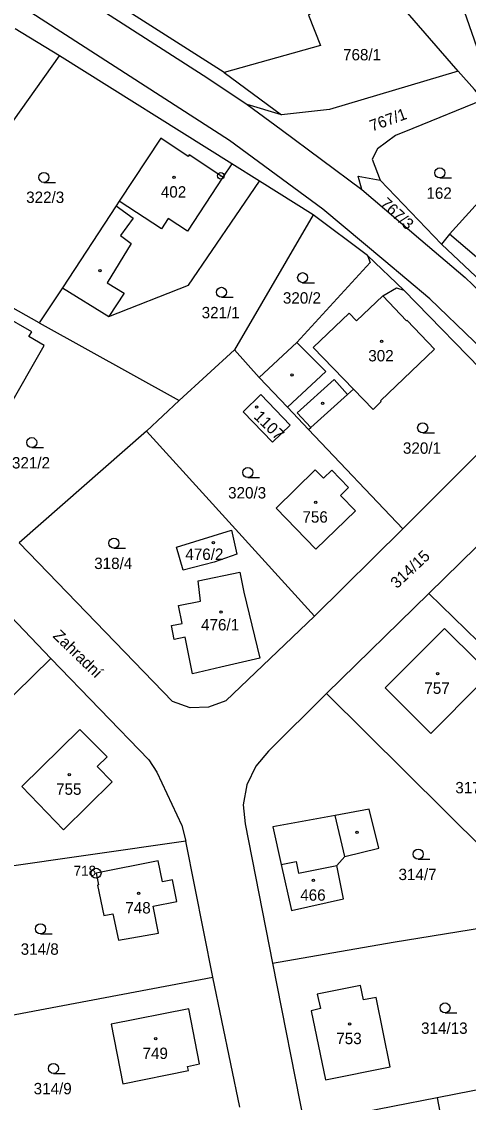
# Model space of a CAD drawing. Extents: x -680203 to -673936, y -1102717 to -1093650.
# Drawn here: x -679106 to -679039.2, y -1098202.8 to -1098041.3 of the extents above; entities that cross this region are included whole.
import ezdxf

# ---------------------------------------------------------------- set-up
doc = ezdxf.new("R2010")
doc.units = 0
for name, color, linetype in [('SOxx02xx_Koleje_param další_Popis10', 7, 'Continuous'), ('SOxx02xx_Staničení_Popis10', 7, 'Continuous'), ('SOxxxxxx_Koleje_hlavní_body_Popis10', 7, 'Continuous'), ('SOxxxxxx_Koleje_LN_parametry_Popis10', 7, 'Continuous'), ('SOxxxxxx_Koleje_param další_Popis10', 7, 'Continuous'), ('SOxxxxxx_Osa_bod_P', 7, 'Continuous'), ('SOxxxxxx_Staničení_Popis10', 7, 'Continuous'), ('x_prac', 7, 'Continuous')]:
    doc.layers.add(name, color=color, linetype=linetype)

msp = doc.modelspace()

# ---------------------------------------------------------------- linework, layer by layer
at = {"layer": 'SOxx02xx_Koleje_param další_Popis10'}
for centre, radius in [((-679076.18, -1098064.37), 0.5), ((-679076.18, -1098064.37), 0.0303), ((-679094.83, -1098168.55), 0.75), ((-679094.83, -1098168.55), 0.03)]:
    msp.add_circle(centre, radius, dxfattribs=at)
at = {"layer": 'SOxxxxxx_Koleje_hlavní_body_Popis10'}
for p, q in [((-679043.45, -1098064.67), (-679041.7, -1098064.67)), ((-679102.62, -1098065.34), (-679100.87, -1098065.34)), ((-679063.95, -1098080.32), (-679062.2, -1098080.32)), ((-679076.09, -1098082.51), (-679074.34, -1098082.51)), ((-679046.01, -1098102.75), (-679044.26, -1098102.75)), ((-679104.44, -1098104.96), (-679102.69, -1098104.96)), ((-679072.14, -1098109.44), (-679070.39, -1098109.44)), ((-679092.15, -1098119.98), (-679090.4, -1098119.98)), ((-679046.67, -1098166.45), (-679044.92, -1098166.45)), ((-679103.13, -1098177.6), (-679101.38, -1098177.6)), ((-679042.67, -1098189.42), (-679040.92, -1098189.42)), ((-679101.2, -1098198.45), (-679099.45, -1098198.45))]:
    msp.add_line(p, q, dxfattribs=at)
for centre in [(-679043.45, -1098063.92), (-679102.62, -1098064.59), (-679063.95, -1098079.57), (-679076.09, -1098081.76), (-679046.01, -1098102), (-679104.44, -1098104.21), (-679072.14, -1098108.69), (-679092.15, -1098119.23), (-679046.67, -1098165.7), (-679103.13, -1098176.85), (-679042.67, -1098188.67), (-679101.2, -1098197.7)]:
    msp.add_circle(centre, 0.75, dxfattribs=at)
at = {"layer": 'SOxxxxxx_Koleje_LN_parametry_Popis10'}
msp.add_lwpolyline([(-679013.62, -1098070.97), (-679013.99, -1098069.98), (-679019.47, -1098064.86), (-679025.15, -1098059.75), (-679033, -1098052.56), (-679033.51, -1098051.05), (-679035.48, -1098045.42), (-679037.77, -1098038.83), (-679032.86, -1098036.85), (-679026.13, -1098034.18), (-679025.79, -1098034.07), (-679026.45, -1098031.95), (-679026.87, -1098032.08), (-679033.68, -1098034.79), (-679040.57, -1098037.55), (-679037.58, -1098046.16), (-679035.61, -1098051.77), (-679034.92, -1098053.82), (-679026.65, -1098061.39), (-679020.97, -1098066.5), (-679015.89, -1098071.24), (-679015.7, -1098071.75)], close=True, dxfattribs=at)
at = {"layer": 'SOxxxxxx_Koleje_param další_Popis10'}
for centre in [(-679083.16, -1098064.59), (-679094.24, -1098078.55), (-679052.16, -1098089.06), (-679065.54, -1098094.1), (-679070.84, -1098098.91), (-679060.97, -1098098.37), (-679062, -1098113.14), (-679077.29, -1098119.15), (-679076.13, -1098129.52), (-679043.78, -1098138.72), (-679098.82, -1098153.81), (-679055.81, -1098162.45), (-679062.33, -1098169.62), (-679088.46, -1098171.54), (-679056.94, -1098191.06), (-679085.9, -1098193.28)]:
    msp.add_circle(centre, 0.175, dxfattribs=at)
at = {"layer": 'SOxxxxxx_Staničení_Popis10'}
for p, q in [((-679075.86, -1098064.58), (-679081.15, -1098072.65)), ((-679085.04, -1098072.3), (-679091.35, -1098068.16)), ((-679091.81, -1098068.85), (-679089.28, -1098070.69)), ((-679089.28, -1098070.69), (-679091.18, -1098073.29)), ((-679084.03, -1098070.75), (-679085.04, -1098072.3)), ((-679081.15, -1098072.65), (-679084.03, -1098070.75)), ((-679091.18, -1098073.29), (-679089.58, -1098074.45)), ((-679036.64, -1098077.67), (-679041.99, -1098073.08)), ((-679089.58, -1098074.45), (-679093.18, -1098080.32)), ((-679093.18, -1098080.32), (-679090.62, -1098081.89)), ((-679090.62, -1098081.89), (-679092.93, -1098085.39)), ((-679055.9, -1098086.02), (-679051.98, -1098082.29)), ((-679057.01, -1098084.86), (-679062.39, -1098089.99)), ((-679055.9, -1098086.02), (-679057.01, -1098084.86)), ((-679064.83, -1098089.27), (-679060.48, -1098093.59)), ((-679062.39, -1098089.99), (-679056.33, -1098096.24)), ((-679060.48, -1098093.59), (-679066.22, -1098098.92)), ((-679064.75, -1098099.78), (-679059.24, -1098094.8)), ((-679059.24, -1098094.8), (-679057.23, -1098097.04)), ((-679062.72, -1098101.96), (-679064.75, -1098099.78)), ((-679057.63, -1098166.03), (-679059.1, -1098159.91)), ((-679067.14, -1098167.26), (-679064.91, -1098166.81)), ((-679064.91, -1098166.81), (-679064.56, -1098168.55)), ((-679064.56, -1098168.55), (-679058.82, -1098167.4))]:
    msp.add_line(p, q, dxfattribs=at)
at = {"layer": 'x_prac'}
for p, q in [((-679075.69, -1098048.93), (-679105.84, -1098029.58)), ((-679040.7, -1098048.71), (-679049.92, -1098038.09)), ((-679100.29, -1098046.44), (-679106.91, -1098042.41)), ((-679121.5, -1098076.22), (-679100.29, -1098046.44)), ((-679074.53, -1098062.56), (-679100.29, -1098046.44)), ((-679075.69, -1098048.93), (-679067.09, -1098055.23)), ((-679067.09, -1098055.23), (-679072.22, -1098053.71)), ((-679070.38, -1098065.15), (-679074.53, -1098062.56)), ((-679062.36, -1098070.17), (-679070.38, -1098065.15)), ((-679052.38, -1098065), (-679043.18, -1098074.59)), ((-679062.36, -1098070.17), (-679074.15, -1098090.33)), ((-679054.25, -1098076.25), (-679062.36, -1098070.17)), ((-679043.18, -1098074.59), (-679028.53, -1098088.44)), ((-679048.84, -1098081.44), (-679054.25, -1098076.25)), ((-679103.31, -1098086.33), (-679112.47, -1098081.24)), ((-679099.85, -1098081.07), (-679103.31, -1098086.33)), ((-679032.83, -1098097.86), (-679048.84, -1098081.44)), ((-679103.31, -1098086.33), (-679082.42, -1098097.94)), ((-679074.15, -1098090.33), (-679082.42, -1098097.94)), ((-679074.15, -1098090.33), (-679070.45, -1098094.47)), ((-679082.42, -1098097.94), (-679087.3, -1098102.48)), ((-679063.05, -1098102.26), (-679048.96, -1098117.11)), ((-679087.3, -1098102.48), (-679106.34, -1098119.19)), ((-679062.19, -1098130.16), (-679087.3, -1098102.48)), ((-679118.9, -1098118.33), (-679101.56, -1098136.48)), ((-679048.96, -1098117.11), (-679062.19, -1098130.16)), ((-679060.38, -1098141.68), (-679045.07, -1098126.77)), ((-679037.74, -1098133.92), (-679045.07, -1098126.77)), ((-679101.56, -1098136.48), (-679122.75, -1098157.07)), ((-679036.71, -1098165.16), (-679060.38, -1098141.68)), ((-679081.42, -1098163.74), (-679116.5, -1098168.81)), ((-679077.35, -1098184.06), (-679081.42, -1098163.74)), ((-679068.46, -1098181.99), (-679063.7, -1098205.97)), ((-679112.25, -1098190.64), (-679077.35, -1098184.06)), ((-679073.35, -1098203.47), (-679077.35, -1098184.06)), ((-679043.86, -1098202.09), (-679063.7, -1098205.97))]:
    msp.add_line(p, q, dxfattribs=at)
for points in [[(-679069.89, -1098012.19), (-679060.05, -1098038.21), (-679063.05, -1098040.35), (-679061.29, -1098044.9), (-679075.69, -1098048.93)], [(-679129.33, -1098016.91), (-679078.14, -1098049.79), (-679072.22, -1098053.71)], [(-679030.78, -1098099.7), (-679030.84, -1098097.29), (-679031.7, -1098095.47), (-679044.94, -1098082.72), (-679051.83, -1098076.96), (-679060.93, -1098069.36), (-679074.87, -1098059.09), (-679132.08, -1098022.23), (-679134.1, -1098021.89), (-679135.11, -1098024.28)], [(-679040.7, -1098048.71), (-679059.96, -1098054.47), (-679067.09, -1098055.23)], [(-679036.97, -1098053.01), (-679038.29, -1098051.48), (-679040.7, -1098048.71)], [(-679072.22, -1098053.71), (-679067.18, -1098057.44), (-679055.12, -1098066.38)], [(-679036.97, -1098053.01), (-679047.46, -1098057.28), (-679050.05, -1098058.32), (-679052.75, -1098060.31), (-679053.57, -1098061.88), (-679052.38, -1098065)], [(-679074.53, -1098062.56), (-679075.86, -1098064.58), (-679076.18, -1098064.37), (-679080.91, -1098061.2), (-679081.08, -1098061.45), (-679085.15, -1098058.74), (-679091.35, -1098068.16), (-679091.81, -1098068.85), (-679099.85, -1098081.07)], [(-679099.85, -1098081.07), (-679092.93, -1098085.39), (-679081.03, -1098080.69), (-679070.38, -1098065.15)], [(-679055.12, -1098066.38), (-679055.64, -1098064.41), (-679052.38, -1098065)], [(-679018, -1098076.4), (-679019.4, -1098075.31), (-679033.84, -1098064.04), (-679041.99, -1098073.08), (-679043.18, -1098074.59)], [(-679055.12, -1098066.38), (-679046.27, -1098073.93), (-679039.67, -1098079.55), (-679029.35, -1098089.42), (-679027.01, -1098089.85)], [(-679054.25, -1098076.25), (-679053.87, -1098077.3), (-679064.83, -1098089.27), (-679070.45, -1098094.47)], [(-679063.05, -1098102.26), (-679062.72, -1098101.96), (-679057.23, -1098097.04), (-679056.33, -1098096.24), (-679053.41, -1098099.25), (-679052.2, -1098098.08), (-679052.29, -1098097.99), (-679044.26, -1098090.25), (-679048.34, -1098085.95), (-679048.43, -1098086.03), (-679051.98, -1098082.29), (-679049.91, -1098081.1), (-679048.84, -1098081.44)], [(-679109.92, -1098087.18), (-679110.8, -1098086.68), (-679115.36, -1098095.04), (-679108, -1098099.23), (-679102.57, -1098089.69), (-679104.86, -1098088.38), (-679104.44, -1098087.64), (-679108.77, -1098085.16), (-679109.92, -1098087.18)], [(-679070.45, -1098094.47), (-679066.22, -1098098.92), (-679063.05, -1098102.26)], [(-679068.44, -1098104.16), (-679065.79, -1098101.6), (-679070.19, -1098097.04), (-679072.84, -1098099.6), (-679068.44, -1098104.16)], [(-679032.83, -1098097.86), (-679032.48, -1098099.22), (-679033.18, -1098101.32), (-679048.96, -1098117.11)], [(-679067.9, -1098114.03), (-679061.97, -1098120.14), (-679056.07, -1098114.41), (-679058.31, -1098112.11), (-679057.08, -1098110.91), (-679059.6, -1098108.32), (-679060.84, -1098109.53), (-679062.06, -1098108.29), (-679067.9, -1098114.03)], [(-679045.07, -1098126.77), (-679026.13, -1098108.17), (-679024.97, -1098107.45), (-679023.59, -1098107.43)], [(-679074.6, -1098117.29), (-679073.79, -1098120.87), (-679077.17, -1098122.05), (-679081.8, -1098123.26), (-679082.78, -1098119.84), (-679074.6, -1098117.29)], [(-679062.19, -1098130.16), (-679075.44, -1098142.8), (-679078.01, -1098143.72), (-679080.77, -1098143.82), (-679083.41, -1098142.87), (-679106.34, -1098119.19)], [(-679080.41, -1098138.74), (-679081.53, -1098133.29), (-679083.13, -1098133.61), (-679083.56, -1098131.56), (-679081.96, -1098131.23), (-679082.52, -1098128.53), (-679079.2, -1098127.89), (-679079.58, -1098124.84), (-679073.35, -1098123.55), (-679072.75, -1098126.58), (-679070.34, -1098136.43), (-679076.17, -1098137.75), (-679080.41, -1098138.74)], [(-679037.42, -1098140.23), (-679035.93, -1098138.82), (-679037.77, -1098136.93), (-679042.75, -1098131.98), (-679051.62, -1098140.86), (-679044.79, -1098147.65), (-679037.42, -1098140.23)], [(-679101.56, -1098136.48), (-679086.93, -1098151.59), (-679085.73, -1098153.46), (-679082.03, -1098161.43), (-679081.42, -1098163.74)], [(-679060.38, -1098141.68), (-679069.03, -1098150.33), (-679070.97, -1098152.53), (-679072.28, -1098155.34), (-679072.83, -1098158.33), (-679072.52, -1098161.18), (-679068.46, -1098181.99)], [(-679097.27, -1098147.08), (-679105.94, -1098155.59), (-679099.67, -1098162.08), (-679092.4, -1098154.9), (-679094.64, -1098152.6), (-679093.18, -1098151.18), (-679097.27, -1098147.08)], [(-679068.4, -1098161.59), (-679067.14, -1098167.26), (-679065.63, -1098174.09), (-679057.84, -1098172.35), (-679058.82, -1098167.4), (-679057.63, -1098166.03), (-679052.58, -1098164.81), (-679053.99, -1098158.98), (-679059.1, -1098159.91), (-679068.4, -1098161.59)], [(-679086.31, -1098173.45), (-679082.75, -1098172.75), (-679083.42, -1098169.51), (-679084.91, -1098169.82), (-679085.56, -1098166.68), (-679094.83, -1098168.55), (-679094.47, -1098170.28), (-679094.62, -1098170.31), (-679093.66, -1098174.87), (-679092.32, -1098174.59), (-679091.49, -1098178.57), (-679085.51, -1098177.49), (-679086.31, -1098173.45)], [(-679068.46, -1098181.99), (-679050.43, -1098178.84), (-679032.93, -1098176.03)], [(-679054.86, -1098187.48), (-679055.29, -1098185.32), (-679061.79, -1098186.59), (-679061.29, -1098188.76), (-679062.68, -1098189.08), (-679060.54, -1098199.43), (-679050.85, -1098197.45), (-679052.94, -1098187.09), (-679054.86, -1098187.48)], [(-679092.59, -1098191.08), (-679090.8, -1098200), (-679081.03, -1098198.01), (-679081.17, -1098197.44), (-679079.35, -1098197.02), (-679080.98, -1098188.82), (-679092.59, -1098191.08)], [(-679025.12, -1098198.46), (-679025.56, -1098198.53), (-679043.86, -1098202.09)], [(-679043.86, -1098202.09), (-679040.9, -1098217.61), (-679037.12, -1098237.54)]]:
    msp.add_lwpolyline(points, dxfattribs=at)

# ---------------------------------------------------------------- texts
at = {"layer": 'SOxx02xx_Koleje_param další_Popis10'}
msp.add_text('718', height=1.5, dxfattribs=at).set_placement((-679098.17, -1098168.93))
at = {"layer": 'SOxx02xx_Staničení_Popis10'}
msp.add_text('Zahradní', height=1.7, rotation=316, dxfattribs=at).set_placement((-679101.39, -1098133.21))
at = {"layer": 'SOxxxxxx_Osa_bod_P'}
for s, p in [('768/1', (-679057.91, -1098047.11)), ('322/3', (-679105.27, -1098068.41)), ('402', (-679085.14, -1098067.61)), ('162', (-679045.45, -1098067.79)), ('320/2', (-679066.9, -1098083.45)), ('321/1', (-679079.04, -1098085.64)), ('302', (-679054.14, -1098092.08)), ('320/1', (-679048.96, -1098105.88)), ('321/2', (-679107.39, -1098108.08)), ('320/3', (-679075.09, -1098112.56)), ('756', (-679063.98, -1098116.17)), ('476/2', (-679081.48, -1098121.74)), ('318/4', (-679095.1, -1098123.1)), ('476/1', (-679079.13, -1098132.27)), ('757', (-679045.76, -1098141.75)), ('755', (-679100.8, -1098156.83)), ('317/1', (-679041.13, -1098156.61)), ('314/7', (-679049.62, -1098169.57)), ('466', (-679064.31, -1098172.65)), ('748', (-679090.45, -1098174.56)), ('314/8', (-679106.09, -1098180.73)), ('314/13', (-679046.25, -1098192.54)), ('753', (-679058.92, -1098194.08)), ('749', (-679087.88, -1098196.3)), ('314/9', (-679104.15, -1098201.57))]:
    msp.add_text(s, height=1.7, dxfattribs=at).set_placement(p)
for s, rotation, p in [('767/1', 20, (-679053.57, -1098057.75)), ('767/3', 317, (-679052.48, -1098068.68)), ('1107', 316, (-679071.35, -1098100.47)), ('314/15', 43, (-679049.86, -1098126.11))]:
    msp.add_text(s, height=1.7, rotation=rotation, dxfattribs=at).set_placement(p)

doc.saveas('drawing.dxf')
